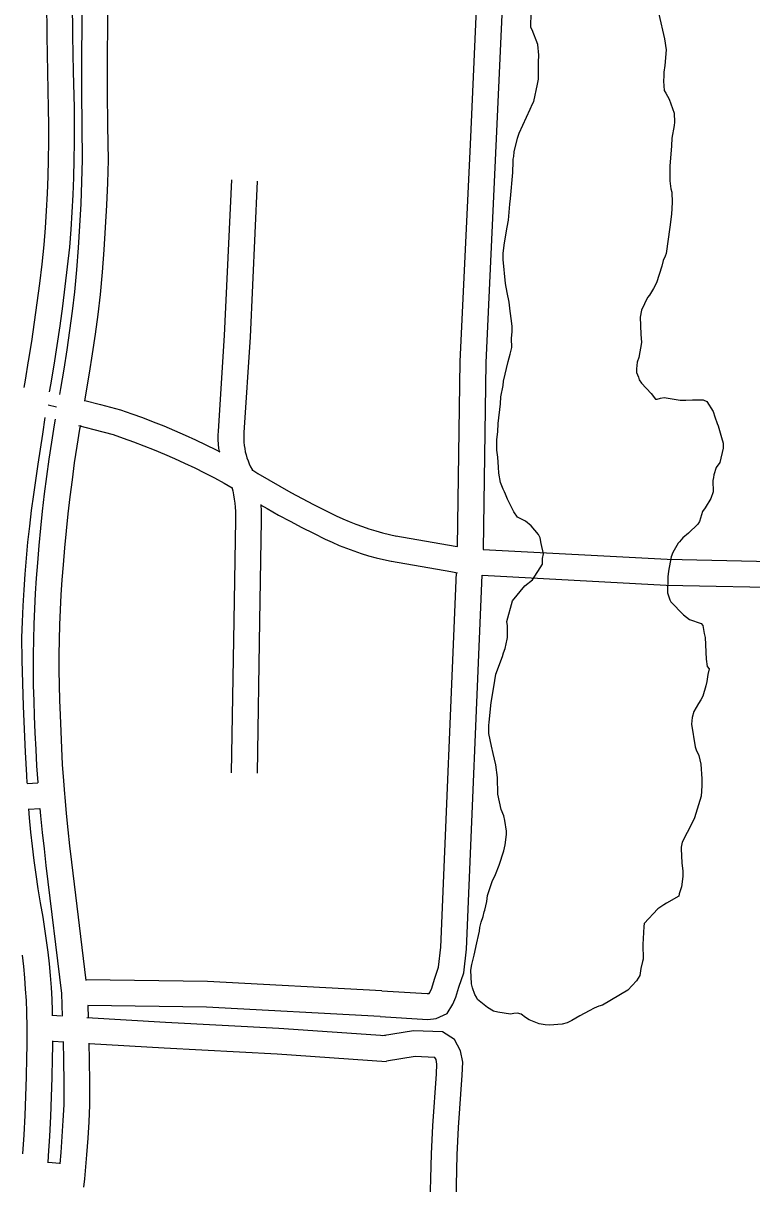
# Model space of a CAD drawing. Extents: x 3677843 to 3715951, y 511991 to 537744.
# Drawn here: x 3696792 to 3697641, y 521678 to 523030 of the extents above; entities that cross this region are included whole.
import ezdxf

# ---------------------------------------------------------------- set-up
doc = ezdxf.new("R2010")
doc.units = 0
doc.layers.add('V-ROAD-CNTR', color=7, linetype='Continuous')
doc.layers.add('V-SITE-VEGE', color=7, linetype='Continuous')

msp = doc.modelspace()

# ---------------------------------------------------------------- linework, layer by layer
at = {"layer": 'V-ROAD-CNTR'}
for p, q in [((3696797, 522144), (3696809.4, 522144.7)), ((3696799, 522114.1), (3696811.9, 522114.8))]:
    msp.add_line(p, q, dxfattribs=at)
for points in [[(3697212.8, 523137.1), (3697320.8, 523130.1), (3697337.6, 523123.4), (3697346.5, 523114.7), (3697351.2, 523100.8), (3697352.1, 523090.9), (3697342.9, 522886.9), (3697331.1, 522634.6), (3697328, 522416.5)], [(3697210.8, 523107.2), (3697314.2, 523100.4), (3697320.9, 523097.8), (3697320.4, 523098.3), (3697321.7, 523094.5), (3697322.1, 523090.3), (3697312.9, 522888.3), (3697301.1, 522635.5), (3697298, 522420)], [(3696861.2, 523069.2), (3696860.7, 523029.6), (3696860.4, 522989.7), (3696860.4, 522949.8), (3696860.7, 522909.9), (3696861.3, 522870.5), (3696860.5, 522845), (3696859.4, 522819.3), (3696858, 522793.6), (3696856.4, 522767.9), (3696854.5, 522742.2), (3696852.3, 522716.8), (3696849.5, 522694.4), (3696846.3, 522671.8), (3696843.1, 522649.2), (3696839.6, 522626.6), (3696835.9, 522604), (3696834.8, 522597.3)], [(3696891.2, 523069.2), (3696890.7, 523029.3), (3696890.4, 522989.6), (3696890.4, 522949.9), (3696890.7, 522910.3), (3696891.3, 522870.2), (3696890.5, 522843.8), (3696889.3, 522817.8), (3696887.9, 522791.8), (3696886.3, 522765.8), (3696884.4, 522739.8), (3696882.2, 522713.6), (3696879.2, 522690.4), (3696876.1, 522667.6), (3696872.7, 522644.7), (3696869.2, 522621.9), (3696865.5, 522599.1), (3696863.9, 522589.4)], [(3696798.8, 522636.1), (3696802.4, 522658.7), (3696805.7, 522681.3), (3696808.9, 522703.8), (3696811.7, 522726.4), (3696814.4, 522749.1), (3696816.8, 522771.6), (3696818.3, 522791.3), (3696819.6, 522811.2), (3696820.6, 522831.2), (3696821.4, 522851.1), (3696822, 522871), (3696822.3, 522891), (3696822.3, 522910.9), (3696822.1, 522930.8), (3696821.1, 522972.6), (3696820.4, 523014.5), (3696819.9, 523056.4)], [(3696828.4, 522631.4), (3696832.1, 522654.2), (3696835.4, 522677), (3696838.6, 522699.9), (3696841.5, 522722.8), (3696844.2, 522745.7), (3696846.7, 522768.8), (3696848.2, 522789.2), (3696849.5, 522809.5), (3696850.6, 522829.8), (3696851.4, 522850.1), (3696852, 522870.4), (3696852.3, 522890.7), (3696852.3, 522911), (3696852.1, 522931.3), (3696851.1, 522973.2), (3696850.4, 523014.9), (3696849.9, 523056.7)], [(3697035, 522847.2), (3697026.7, 522665.8), (3697019.5, 522554.6), (3697019.3, 522549.6), (3697019.3, 522544.5), (3697019.5, 522539.3), (3697020.1, 522534.1), (3697020.5, 522531.1)], [(3697064.9, 522845.8), (3697056.7, 522664.1), (3697049.5, 522552.9), (3697049.3, 522549), (3697049.3, 522545.2), (3697049.5, 522541.5), (3697049.8, 522537.8), (3697050.4, 522534.1), (3697051.1, 522530.5), (3697052, 522526.9), (3697053.1, 522523.3), (3697054.3, 522519.8), (3697055.8, 522516.4), (3697057.3, 522513), (3697059.1, 522509.7), (3697059.6, 522508.8)], [(3696793.5, 522605.2), (3696795, 522613.7), (3696798.8, 522636.3)], [(3696823.1, 522600.3), (3696824.6, 522608.6), (3696828.4, 522631.3)], [(3696864.4, 522590), (3696882.3, 522585.4), (3696905.8, 522579.2), (3696918.9, 522574.7), (3696931.5, 522570.2), (3696944, 522565.4), (3696956.4, 522560.5), (3696968.8, 522555.3), (3696981.1, 522549.9), (3696993.3, 522544.3), (3697005.3, 522538.5), (3697017.3, 522532.5), (3697021.6, 522530.3)], [(3696821.6, 522585.1), (3696831.2, 522582.8)], [(3696792.8, 522234), (3696792, 522260.7), (3696791.4, 522287.5), (3696791, 522313.9), (3696791.6, 522332.3), (3696792.4, 522350.9), (3696793.4, 522369.5), (3696794.7, 522388), (3696796.2, 522406.6), (3696798, 522425.1), (3696800, 522443.6), (3696802.2, 522462.1), (3696804.7, 522480.6), (3696809.9, 522515.8), (3696815.2, 522551), (3696818.1, 522570.2)], [(3696829.8, 522568.3), (3696828.6, 522561.7), (3696825.4, 522541.7), (3696822.3, 522521.7), (3696819.5, 522501.6), (3696817, 522481.5), (3696814.7, 522461.4), (3696812.6, 522441.3), (3696810.7, 522421.1), (3696809.1, 522401.1), (3696807.7, 522383.3), (3696806.5, 522365.4), (3696805.5, 522347.6), (3696804.8, 522329.7), (3696804.3, 522311.8), (3696804, 522293.9), (3696804, 522276), (3696804.2, 522258.1), (3696804.7, 522240.2), (3696805.4, 522222.4), (3696806.1, 522203.1), (3696807, 522183.7), (3696808.1, 522164.4), (3696809.4, 522145), (3696809.4, 522144.7)], [(3696859, 522561), (3696858.2, 522556.7), (3696855, 522537), (3696852, 522517.4), (3696849.3, 522497.7), (3696846.8, 522477.9), (3696844.5, 522458.2), (3696842.4, 522438.4), (3696840.6, 522418.6), (3696839, 522398.7), (3696837.6, 522381.1), (3696836.4, 522363.6), (3696835.5, 522346.2), (3696834.8, 522328.7), (3696834.3, 522311.2), (3696834, 522293.7), (3696834, 522276.1), (3696834.2, 522258.6), (3696834.7, 522241.1), (3696835.4, 522223.5), (3696836.1, 522204.4), (3696837, 522185.3), (3696838, 522166.2), (3696839.3, 522147.2), (3696840.5, 522131.8)], [(3696857, 522561), (3696874.7, 522556.4), (3696897.1, 522550.5), (3696908.9, 522546.4), (3696921, 522542.1), (3696933.1, 522537.5), (3696945.1, 522532.7), (3696957, 522527.7), (3696968.8, 522522.5), (3696980.5, 522517.1), (3696992.2, 522511.6), (3697003.7, 522505.8), (3697015.2, 522499.9), (3697026.5, 522493.7), (3697035.8, 522488.5)], [(3697058.8, 522509.6), (3697065.8, 522505.3), (3697078.5, 522497.7), (3697091.4, 522490.2), (3697104.3, 522483), (3697117.4, 522475.9), (3697130.5, 522469), (3697143.7, 522462.3), (3697157.1, 522455.9), (3697164.6, 522452.4), (3697172.1, 522449.1), (3697179.7, 522446.1), (3697187.5, 522443.3), (3697195.2, 522440.7), (3697203.1, 522438.3), (3697211, 522436.1), (3697219, 522434.1), (3697227.2, 522432.3)], [(3697035.3, 522489.3), (3697036.5, 522484.8), (3697037.4, 522480.1), (3697038.3, 522475.3), (3697038.9, 522470.6), (3697039.4, 522465.8), (3697039.7, 522460.9), (3697039.8, 522456.1), (3697039.7, 522451.1), (3697037.8, 522333.5), (3697034.8, 522156.4)], [(3697069.2, 522468.9), (3697069.3, 522468.1), (3697069.7, 522462.2), (3697069.8, 522456.3), (3697069.7, 522450.7), (3697067.8, 522333), (3697064.8, 522155.9)], [(3697068.9, 522468.6), (3697076.5, 522464.2), (3697089.8, 522456.7), (3697103.3, 522449.4), (3697116.8, 522442.4), (3697130.4, 522435.5), (3697144.2, 522428.8), (3697152.3, 522425), (3697160.6, 522421.4), (3697169, 522418.1), (3697177.5, 522415), (3697186.1, 522412.1), (3697194.7, 522409.4), (3697203.5, 522407), (3697212.2, 522404.9), (3697220.9, 522403)], [(3697226.6, 522432.5), (3697295.6, 522420.5), (3697298.4, 522420)], [(3697328, 522416.5), (3697542.3, 522405.2), (3697698.6, 522401.8)], [(3697221.5, 522402.9), (3697290.4, 522390.9), (3697298.2, 522389.6)], [(3697210, 521902.3), (3697263.1, 521899.2), (3697265.3, 521899.5), (3697265.3, 521899.5), (3697266, 521900.6), (3697268.2, 521905.5), (3697271.4, 521916.1), (3697276.2, 521930.1), (3697278.7, 521953.4), (3697297.2, 522389.7)], [(3697208.3, 521872.4), (3697263.8, 521869.1), (3697273.4, 521870.2), (3697286.4, 521876.2), (3697292.7, 521886.9), (3697296.3, 521895), (3697300, 521906.9), (3697305.6, 521923.6), (3697308.6, 521951.1), (3697327.1, 522386.5)], [(3697327, 522386.5), (3697541.2, 522375.2), (3697697.1, 522371.8)], [(3696797, 522144.2), (3696796.5, 522153.8), (3696795.1, 522180.6), (3696793.8, 522207.3), (3696792.8, 522234.1)], [(3696840.5, 522131.8), (3696840.8, 522128.2), (3696842.5, 522109.2), (3696844.4, 522090.2), (3696846.5, 522071.3), (3696848.8, 522052.2), (3696865.4, 521914.7)], [(3696826.7, 521873.2), (3696826.6, 521879), (3696826.1, 521892.8), (3696825.3, 521906.5), (3696824.2, 521920.2), (3696823, 521933.9), (3696821.5, 521947.6), (3696819.7, 521961.2), (3696817.8, 521974.8), (3696815.6, 521988.4), (3696812.6, 522005), (3696809.9, 522021.4), (3696807.4, 522037.9), (3696805.2, 522054.4), (3696803.1, 522070.9), (3696801.3, 522087.4), (3696799.8, 522103.9), (3696798.9, 522114.6)], [(3696811.9, 522114.8), (3696812.6, 522106.4), (3696814.6, 522087.1), (3696816.7, 522067.8), (3696819, 522048.6), (3696837.1, 521899.2), (3696838, 521872.9)], [(3696792.1, 521712.5), (3696793.5, 521734.9), (3696794.7, 521757.4), (3696795.6, 521779.8), (3696796.2, 521802.3), (3696796.6, 521824.9), (3696796.9, 521838.3), (3696797.1, 521851.6), (3696797, 521859.8), (3696796.6, 521878.1), (3696796.1, 521891.3), (3696795.3, 521904.5), (3696794.3, 521917.7), (3696793.1, 521930.9), (3696791.7, 521944.1)], [(3697210, 521902.3), (3697007, 521913.3), (3696865.4, 521915.2)], [(3696826.7, 521874.1), (3696836.7, 521873.4)], [(3696867.6, 521885.5), (3696868.1, 521871.1)], [(3697208.4, 521872.4), (3697006, 521883.3), (3696867.6, 521885.2)], [(3696866.4, 521871.4), (3696958.1, 521866.1), (3697090.3, 521859.1), (3697214.4, 521850.4)], [(3697275.9, 521122.7), (3697276.2, 521128.5), (3697276.5, 521158.6), (3697278.5, 521211.8), (3697283.9, 521282.9), (3697286.1, 521309.1), (3697287.1, 521335.7), (3697287.1, 521340.7), (3697287.2, 521404.6), (3697290.1, 521450.7), (3697292.9, 521517.6), (3697296, 521577), (3697295.9, 521602.1), (3697295.9, 521602.6), (3697296.2, 521640.8), (3697298, 521711.3), (3697299.6, 521743.4), (3697303.9, 521804.3), (3697304.4, 521819.3), (3697301.8, 521832.7), (3697294.7, 521845.6), (3697281, 521854.7), (3697247, 521855.9), (3697211, 521850.2)], [(3696821.4, 521702.1), (3696822, 521710.4), (3696823.5, 521733.2), (3696824.7, 521756), (3696825.6, 521778.8), (3696826.2, 521801.6), (3696826.6, 521824.2), (3696826.9, 521837.8), (3696827, 521844.2)], [(3696827, 521844), (3696839.6, 521843.1)], [(3696838.9, 521843.6), (3696839.3, 521821.6), (3696839.6, 521795.5), (3696839.7, 521769.8), (3696838.8, 521751.4), (3696837.6, 521732.7), (3696836.3, 521714.1), (3696835.1, 521700.8)], [(3696868.9, 521841.7), (3696869.3, 521822.1), (3696869.6, 521795.7), (3696869.7, 521769.1), (3696868.7, 521749.7), (3696867.6, 521730.7), (3696866.2, 521711.6), (3696863.7, 521683.4), (3696862.7, 521673.7)], [(3696869.3, 521841.2), (3696956.5, 521836.2), (3697088.4, 521829.1), (3697215.7, 521820.2)], [(3697266, 521618.3), (3697266.2, 521641.3), (3697268.1, 521712.4), (3697269.6, 521745.2), (3697273.9, 521805.9), (3697274.3, 521816.9), (3697273.3, 521822.4), (3697272, 521824.7), (3697271.5, 521825), (3697248.8, 521825.8), (3697215.6, 521820.6)], [(3696835.1, 521701.2), (3696821.6, 521702.4)]]:
    msp.add_lwpolyline(points, dxfattribs=at)
at = {"layer": 'V-SITE-VEGE'}
for points in [[(3697361.8, 522670.4), (3697361.8, 522676.4), (3697361.2, 522682.9), (3697359.5, 522694.4), (3697358.3, 522704.7), (3697356, 522716.1), (3697354.3, 522726.5), (3697351.4, 522754.3), (3697351.4, 522761.9), (3697352.9, 522773.9), (3697356.1, 522792), (3697357.7, 522800.2), (3697359.2, 522818.7), (3697360.2, 522825.3), (3697362.8, 522855.8), (3697363.2, 522868.4), (3697363.2, 522871.1), (3697363.7, 522874.4), (3697364.2, 522879.8), (3697368, 522895.7), (3697370.1, 522901.7), (3697383, 522929.6), (3697385.7, 522935.6), (3697387.3, 522938.3), (3697391.5, 522958.6), (3697392.6, 522964.6), (3697392.5, 522984.2), (3697392.9, 522992.4), (3697391.8, 523004.9), (3697385.1, 523021.8), (3697383.5, 523024.5), (3697383.9, 523042.5)], [(3697532.8, 523040.2), (3697539.5, 523011.3), (3697541.3, 522998.8), (3697539.8, 522980.3), (3697538.7, 522972.6), (3697538.7, 522968.3), (3697538.2, 522962.2), (3697538.9, 522951.3), (3697541.1, 522948.1), (3697544.9, 522941), (3697550.5, 522924.7), (3697551.1, 522914.3), (3697550.6, 522910.5), (3697547.9, 522895.8), (3697547.5, 522887), (3697545.4, 522863), (3697545.5, 522846.1), (3697546.7, 522836.9), (3697547.8, 522833), (3697548.4, 522821), (3697547.4, 522807.4), (3697545.4, 522792.1), (3697541.2, 522761.5), (3697540.1, 522758.3), (3697538, 522753.3), (3697536.4, 522746.8), (3697530, 522727.1), (3697526.7, 522720.5), (3697521.9, 522712.9)], [(3697521.9, 522712.9), (3697519.7, 522710.1), (3697512.7, 522695.4), (3697511.1, 522687.2), (3697511.8, 522667.5), (3697512.4, 522657.7), (3697509.3, 522640.2), (3697507.7, 522634.8), (3697506.6, 522627.1), (3697506.6, 522622.8), (3697508.9, 522617.3), (3697510, 522614.1), (3697512.7, 522610.3), (3697523.7, 522598.3), (3697528.7, 522591.8), (3697530.9, 522591.8), (3697534.7, 522593), (3697539, 522593.5), (3697557.6, 522590.4), (3697564.1, 522590.4), (3697571.8, 522591), (3697584.3, 522591.1), (3697588.7, 522589), (3697595.9, 522577.5), (3697598.1, 522571), (3697600.9, 522563.4), (3697602, 522560.7), (3697605.9, 522547.1), (3697607.6, 522540.5), (3697607.6, 522534.5), (3697603.9, 522518.1), (3697599.6, 522512.1), (3697596.9, 522503.4), (3697596.4, 522500.6), (3697595.8, 522496.8), (3697595.9, 522483.7), (3697593.2, 522476.1), (3697586.8, 522465.1), (3697583.5, 522460.7), (3697580.3, 522449.3), (3697578.2, 522446), (3697567.3, 522435.5), (3697560.8, 522430), (3697557, 522425.7), (3697555.4, 522424), (3697548.9, 522413.1), (3697547.3, 522408.1), (3697544.2, 522391.2), (3697543.1, 522384.7), (3697542.7, 522366.1), (3697544.9, 522360.1), (3697545.5, 522358), (3697546.6, 522355.8), (3697561.4, 522340.6), (3697568.5, 522335.2), (3697582.2, 522330.4), (3697583.9, 522328.2), (3697585.6, 522318.9), (3697586.7, 522314), (3697587.9, 522289), (3697589.1, 522280.2), (3697591.3, 522277.5), (3697589.7, 522271), (3697588.7, 522262.8), (3697587.6, 522257.9), (3697583.9, 522245.8), (3697581.7, 522241.5), (3697579, 522237.1), (3697573.6, 522227.8), (3697571.5, 522220.7), (3697571, 522213), (3697575, 522186.9), (3697576.1, 522183.1), (3697579.4, 522176.5), (3697581.6, 522166.7), (3697582.9, 522149.3), (3697582.9, 522141.1), (3697581.9, 522129.1), (3697574.4, 522104), (3697571.7, 522098), (3697559.9, 522075.5), (3697558.8, 522070), (3697558.8, 522067.9), (3697559.5, 522051.5), (3697560.7, 522041.7), (3697560.7, 522035.7), (3697559.1, 522023.7), (3697556.5, 522015.5), (3697555.9, 522012.8), (3697541.8, 522004.5), (3697538.5, 522002.8), (3697531.5, 521997.9), (3697515.8, 521980.9), (3697515.3, 521977.6), (3697514.3, 521956.3), (3697514.4, 521939.4), (3697513.9, 521936.7), (3697511.8, 521928.5), (3697510.7, 521920.3), (3697506.9, 521914.3), (3697496.7, 521903.3)], [(3697496.7, 521903.3), (3697467.3, 521885.6), (3697463, 521884.5), (3697457.5, 521882.3), (3697451.5, 521879), (3697440.7, 521873.5), (3697431.4, 521867.9), (3697426, 521865.2), (3697420, 521863.5), (3697405.3, 521862.3), (3697400.4, 521862.8), (3697393.3, 521863.9), (3697381.8, 521868.7), (3697377.4, 521871.4), (3697372.5, 521875.2), (3697368.1, 521876.3), (3697363.7, 521876.2), (3697359.9, 521875.1), (3697345.2, 521877.7), (3697340.3, 521878.8), (3697333.2, 521883.1), (3697321.6, 521892.3), (3697320.5, 521895), (3697318.3, 521898.3), (3697315.6, 521905.9), (3697314.4, 521910.8), (3697313.8, 521926.6), (3697314.8, 521933.2), (3697317.5, 521944.1), (3697320.7, 521958.3), (3697322.8, 521967), (3697323.8, 521972), (3697324.4, 521976.3), (3697326, 521982.3), (3697328.1, 521988.9), (3697329.2, 521994.4), (3697330.2, 521996.5), (3697332.3, 522006.4), (3697333.4, 522013.5), (3697338.7, 522029.9), (3697342.5, 522038.1), (3697346.8, 522049), (3697352.1, 522065.4), (3697353.7, 522072.5), (3697355.3, 522084.5), (3697355.3, 522088.3), (3697353.5, 522100.9), (3697352.4, 522106.3), (3697349.1, 522113.9), (3697345.2, 522131.4), (3697345, 522151), (3697342.8, 522165.7), (3697339.9, 522178.8), (3697337.7, 522187.5), (3697334.9, 522202.2), (3697334.8, 522211.5), (3697335.3, 522215.3), (3697337.4, 522238.2), (3697340.5, 522256.8), (3697343.1, 522271.5), (3697350.7, 522291.8), (3697351.7, 522296.1), (3697353.9, 522301.1), (3697356, 522312), (3697356.5, 522314.2), (3697356.4, 522327.8), (3697355.8, 522332.7), (3697362.2, 522356.7), (3697376.8, 522374.3), (3697385.5, 522381.4), (3697397.4, 522399.5), (3697397.4, 522406.1), (3697398.4, 522411.5), (3697395.6, 522423.5), (3697394.5, 522430), (3697392.8, 522433.9), (3697384, 522444.2), (3697377.4, 522449.6), (3697368.1, 522454.4), (3697363.7, 522460.4), (3697356.5, 522475.1), (3697354.3, 522481.1), (3697353.2, 522483.8), (3697351.5, 522487), (3697348.2, 522494.6), (3697346.5, 522505.5), (3697345.9, 522512.6), (3697345.3, 522524.1), (3697344.2, 522532.3), (3697344.1, 522544.8), (3697345.1, 522553.5), (3697345.6, 522563.4), (3697348.2, 522586.3), (3697348.7, 522594.5), (3697351.3, 522607.6), (3697351.8, 522612.5), (3697357.1, 522635.4), (3697359.8, 522644.2), (3697361.4, 522651.8), (3697361.3, 522662.2), (3697361.8, 522670.4)]]:
    msp.add_lwpolyline(points, dxfattribs=at)

doc.saveas('drawing.dxf')
